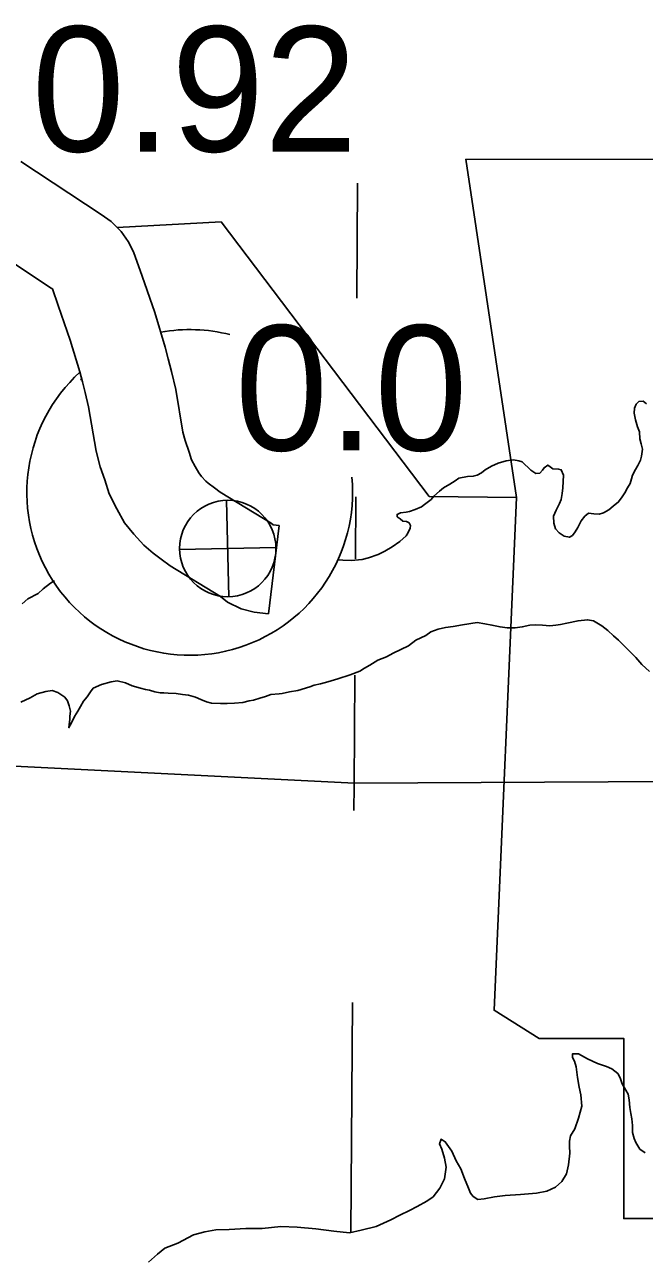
# Model space of a CAD drawing. Extents: x 77230 to 630905, y 790554 to 1662844.
# Drawn here: x 273631 to 277818, y 1556024 to 1564331 of the extents above; entities that cross this region are included whole.
import ezdxf

# ---------------------------------------------------------------- set-up
doc = ezdxf.new("R2010")
doc.units = 0
for name, color, linetype in [('Level 16', 7, 'Continuous'), ('Level 17', 7, 'Continuous'), ('Level 22', 7, 'Continuous'), ('Level 24', 7, 'Continuous'), ('Level 26', 7, 'Continuous'), ('Level 31', 7, 'Continuous'), ('Level 34', 7, 'Continuous')]:
    doc.layers.add(name, color=color, linetype=linetype)

msp = doc.modelspace()

# ---------------------------------------------------------------- linework, layer by layer
at = {"layer": 'Level 16'}
for points in [[(275879.6, 1563259.2), (275875.3, 1562483.5)], [(275867.7, 1561140.6), (275865.3, 1560722.9)], [(275860.9, 1559937.1), (275856.7, 1559189.6), (275855.5, 1559022)], [(272210.5, 1559389.4), (275858.6, 1559207.6), (278857, 1559221.9)], [(275846.3, 1557724.2), (275835.3, 1556169.5)]]:
    msp.add_lwpolyline(points, dxfattribs=at)
at = {"layer": 'Level 17'}
for points in [[(274008.7, 1561931.2), (274019.5, 1561939.5)], [(277730.1, 1561263.5), (277737.9, 1561287.5), (277757.6, 1561325.7), (277773.5, 1561351.8), (277791.2, 1561388), (277799.1, 1561416), (277804.8, 1561464.1), (277796.6, 1561498.1), (277786.4, 1561534), (277784.1, 1561580), (277771.9, 1561614), (277757.6, 1561661.9), (277749.4, 1561705.9), (277751.2, 1561739.9), (277763, 1561768), (277780.9, 1561784.2), (277808.8, 1561786.3), (277832.9, 1561768.5)], [(275746.9, 1560715.1), (275781.7, 1560714.2), (275837.7, 1560710.5), (275911.6, 1560717), (275953.4, 1560729.3), (276019.2, 1560751.8), (276065, 1560774.1), (276114.8, 1560804.4), (276166.5, 1560838.8), (276208.2, 1560877.1), (276220.1, 1560895.2), (276235.9, 1560929.3), (276237.8, 1560947.3), (276227.7, 1560965.3), (276211.6, 1560975.2), (276185.7, 1560977), (276167.6, 1560992.9), (276147.5, 1561006.8), (276147.4, 1561022.8), (276169.4, 1561032.9), (276207.3, 1561037.2), (276231.2, 1561041.4), (276269.1, 1561055.6), (276312.9, 1561073.9), (276332.8, 1561090.1), (276376.6, 1561122.4), (276396.4, 1561146.5), (276434.2, 1561178.8), (276460, 1561201), (276503.8, 1561227.3), (276539.6, 1561249.6), (276563.5, 1561267.7), (276623.3, 1561278.1), (276661.3, 1561280.4), (276687.2, 1561286.6), (276717.1, 1561302.8), (276742.9, 1561323), (276784.7, 1561349.2), (276830.5, 1561367.6), (276884.4, 1561383.9), (276934.3, 1561390.3), (276970.3, 1561384.5), (276992.3, 1561378.6), (277010.4, 1561358.8), (277032.5, 1561338.9), (277050.6, 1561321), (277084.6, 1561299.2), (277110.6, 1561301.4), (277128.5, 1561321.5), (277140.3, 1561337.6), (277166.2, 1561355.8), (277180.3, 1561343.9), (277198.3, 1561330), (277238.3, 1561328.2), (277256.3, 1561324.4), (277270.5, 1561286.4), (277268.7, 1561244.4), (277267, 1561202.4), (277263.2, 1561164.3), (277255.5, 1561124.2), (277243.7, 1561096.1), (277221.9, 1561052), (277204.2, 1561009.8), (277206.5, 1560963.8), (277216.7, 1560925.8), (277240.8, 1560898), (277274.9, 1560876.2), (277310.9, 1560868.4), (277332.8, 1560880.6), (277350.7, 1560904.7), (277368.5, 1560934.8), (277380.3, 1560956.9), (277390.2, 1560979), (277415.9, 1561011.2), (277439.8, 1561031.4), (277475.8, 1561025.6), (277511.7, 1561023.9), (277541.7, 1561032.1), (277577.5, 1561052.3), (277607.3, 1561078.5), (277643.1, 1561106.8), (277666.9, 1561141), (277684.7, 1561169.1), (277704.5, 1561201.3), (277722.3, 1561231.4), (277730.1, 1561263.5)], [(273614.2, 1560417.6), (273653.9, 1560451.8), (273721.6, 1560488.3), (273755.4, 1560520.6), (273805.1, 1560556.9), (273833.5, 1560572.7)], [(277851.6, 1559961.4), (277801.4, 1560009.1), (277759.2, 1560054.8), (277711, 1560104.6), (277674.8, 1560140.3), (277642.6, 1560172.2), (277608.5, 1560201.9), (277570.3, 1560237.7), (277530.2, 1560269.5), (277474.1, 1560303.1), (277434.1, 1560310.9), (277370.2, 1560304.4), (277294.4, 1560287.9), (277250.5, 1560277.6), (277218.6, 1560273.4), (277178.6, 1560269.1), (277128.7, 1560274.8), (277084.7, 1560276.5), (277044.8, 1560274.2), (276992.9, 1560261.9), (276945, 1560255.6), (276891.1, 1560255.2), (276843.1, 1560262.9), (276787.1, 1560274.5), (276739.1, 1560284.2), (276687.1, 1560291.9), (276589.3, 1560277.2), (276525.5, 1560264.8), (276473.6, 1560258.4), (276423.7, 1560246.1), (276375.9, 1560229.8), (276342.1, 1560205.5), (276274.3, 1560173.1), (276224.6, 1560134.7), (276172.8, 1560110.3), (276121.1, 1560084), (276075.3, 1560059.7), (276017.5, 1560037.3), (275963.7, 1560004.9), (275925.9, 1559984.6), (275896, 1559964.4), (275830.3, 1559938), (275746.5, 1559911.4), (275678.8, 1559890.9), (275628.9, 1559878.6), (275587, 1559868.3), (275557.1, 1559858.1), (275477.3, 1559833.5), (275419.5, 1559823.1), (275371.6, 1559812.8)], [(275371.6, 1559812.8), (275351.6, 1559810.7), (275293.7, 1559806.3), (275257.9, 1559792.1), (275220, 1559781.8), (275178.1, 1559767.5), (275148.2, 1559763.3), (275104.3, 1559751), (275048.4, 1559746.6), (274998.5, 1559744.3), (274954.5, 1559744), (274892.6, 1559747.6), (274858.6, 1559757.4), (274820.5, 1559773.1), (274786.5, 1559788.9), (274738.5, 1559800.6), (274698.5, 1559806.3), (274654.5, 1559812.1), (274600.5, 1559815.7), (274570.6, 1559817.5), (274546.6, 1559817.3), (274510.6, 1559823.1), (274474.6, 1559834.9), (274448.6, 1559838.7), (274414.6, 1559848.5), (274356.6, 1559864.1), (274312.5, 1559883.8), (274256.5, 1559897.5), (274216.6, 1559891.2), (274150.8, 1559872.8), (274095, 1559848.4), (274077.1, 1559824.2), (274053.4, 1559790.1), (274029.6, 1559759.9), (274007.8, 1559725.7), (273990, 1559693.6), (273968.3, 1559657.4), (273954.5, 1559627.3), (273938.6, 1559599.2), (273930.8, 1559581.1), (273932.6, 1559603.1), (273936.4, 1559637.2), (273936.3, 1559659.2), (273940.1, 1559693.2), (273931.9, 1559729.2), (273921.7, 1559763.2), (273903.6, 1559787.1), (273855.4, 1559818.8), (273817.4, 1559832.5), (273773.5, 1559826.2), (273715.7, 1559809.8), (273667.9, 1559783.5), (273606.1, 1559755.1)], [(274467.6, 1555972.2), (274529.2, 1556024.7), (274578.9, 1556065), (274666.5, 1556099.6), (274772.1, 1556156.4), (274847.9, 1556176.9), (274923.7, 1556189.4), (275013.6, 1556192), (275125.4, 1556198.7), (275235.2, 1556199.5), (275361, 1556212.3), (275472.9, 1556207.1), (275598.8, 1556195.9), (275720.8, 1556180.7), (275824.7, 1556169.4), (275904.5, 1556187.9), (276006.2, 1556212.6), (276103.8, 1556257.3), (276165.6, 1556287.7), (276231.3, 1556320.2), (276283.1, 1556346.5), (276348.8, 1556383), (276390.5, 1556413.3), (276436.1, 1556471.6), (276467.7, 1556533.9), (276479.3, 1556612), (276466.9, 1556674), (276448.6, 1556733.9), (276434.4, 1556769.8), (276444.2, 1556801.9), (276472.2, 1556784.1), (276516.6, 1556720.3), (276546.9, 1556654.5), (276577.2, 1556600.7), (276603.5, 1556536.8), (276629.9, 1556470.9), (276642.1, 1556437), (276660.2, 1556415.1), (276692.3, 1556395.3), (276734.2, 1556399.6), (276804, 1556412), (276877.9, 1556422.5), (276981.7, 1556429.2), (277089.5, 1556438), (277159.4, 1556450.4), (277217.1, 1556478.8), (277260.8, 1556517.1), (277292.5, 1556567.4), (277304.1, 1556629.5), (277313.6, 1556707.6), (277311.4, 1556755.6), (277311.2, 1556787.7), (277319, 1556823.7), (277348.6, 1556872), (277372.2, 1556944.2), (277395.7, 1557024.4), (277389.2, 1557102.4), (277376.9, 1557152.3), (277366.5, 1557218.3), (277356.1, 1557290.3), (277345.9, 1557328.3), (277331.8, 1557354.2), (277331.6, 1557378.2), (277371.6, 1557378.5), (277433.7, 1557344.9)], [(277433.7, 1557344.9), (277501.8, 1557313.3), (277561.9, 1557293.7), (277597.9, 1557277.9), (277638, 1557246.1), (277654.2, 1557216.2), (277668.4, 1557176.3), (277692.7, 1557132.4), (277708.8, 1557106.5), (277715, 1557068.5), (277719.3, 1557016.5), (277725.6, 1556974.5), (277733.8, 1556938.6), (277738, 1556894.6), (277738.3, 1556846.5), (277748.5, 1556806.6), (277758.7, 1556778.6), (277786.9, 1556734.8), (277823, 1556709)]]:
    msp.add_lwpolyline(points, dxfattribs=at)
at = {"layer": 'Level 22'}
for points in [[(275350.9, 1560946.8), (275309.7, 1560951.8), (275295.5, 1560962.9), (274952.3, 1561172.2), (274913, 1561201.8), (274871.5, 1561232.6), (274854.4, 1561246.9), (274825.4, 1561279.2), (274806.8, 1561302.2), (274782.1, 1561347.1), (274758.5, 1561391.2), (274742.9, 1561442.6), (274715.8, 1561520.7), (274700, 1561578.4), (274651.5, 1561865.3), (274623.9, 1561988.2), (274601.6, 1562073.3), (274579.8, 1562152.3), (274509.7, 1562385.4), (274424.3, 1562631.1), (274366.8, 1562795.9), (274331, 1562866.7), (274282.5, 1562933.8), (274215, 1563000.6), (274148.6, 1563047.5), (273604.6, 1563405.8)], [(275278.5, 1560351.2), (275181.1, 1560363.1), (275094, 1560385.4), (275002.4, 1560430.6), (274953.6, 1560468.7), (274615.1, 1560675.1), (274554.1, 1560721), (274499.4, 1560761.5), (274436.1, 1560814.7), (274368.6, 1560889.8), (274306.7, 1560966.4), (274254.6, 1561061.1), (274201.5, 1561160.5), (274172.3, 1561257), (274142.5, 1561342.7), (274113.4, 1561448.7), (274062.5, 1561749.6), (274040.8, 1561846.5), (274022.3, 1561917.3), (274003.3, 1561986.1), (273938.8, 1562200.4), (273857.6, 1562433.9), (273818.5, 1562546.1), (273810.5, 1562551.7), (273283.7, 1562898.7)], [(275350.9, 1560946.8), (275278.5, 1560351.2)]]:
    msp.add_lwpolyline(points, dxfattribs=at)
at = {"layer": 'Level 24'}
msp.add_line((274958.8, 1562999.6), (274256.5, 1562959.6), dxfattribs=at)
msp.add_lwpolyline([(276611.7, 1563421.3), (276954.3, 1561137.4), (276802.1, 1557673.4), (277106.6, 1557483.1), (277677.6, 1557483.1), (277677.6, 1556265), (282473.8, 1556265), (282702.2, 1556759.9), (282626, 1557559.2), (282740.2, 1558472.8), (283159, 1559196.1), (283425.4, 1559729), (283806.1, 1560300), (284034.5, 1560909), (284224.8, 1561403.8), (284567.4, 1561822.6), (284643.5, 1562089), (284491.2, 1562279.3), (283311.2, 1562279.3), (283577.7, 1562812.3), (283615.7, 1563154.8), (283457.9, 1563417.9)], close=True, dxfattribs=at)
msp.add_lwpolyline([(274958.8, 1562999.6), (276364, 1561142.6), (276954.3, 1561137.4)], dxfattribs=at)
at = {"layer": 'Level 26'}
for start, end in [(75.69699, 100.24643), (132.4684, 5.32847)]:
    msp.add_arc((274746.3, 1561171), 1100, start, end, dxfattribs=at)
at = {"layer": 'Level 34'}
for p, q in [((275010.7, 1560466.5), (274995.7, 1561117.4)), ((274677.7, 1560784.5), (275328.7, 1560799.5))]:
    msp.add_line(p, q, dxfattribs=at)
msp.add_circle((275003.2, 1560792), 325.6, dxfattribs=at)

# ---------------------------------------------------------------- texts
at = {"layer": 'Level 31'}
for s, p in [('0.92', (273679.7, 1563473.8)), ('0.0', (275052.3, 1561454.6))]:
    msp.add_text(s, height=844.8, dxfattribs=at).set_placement(p)

doc.saveas('drawing.dxf')
